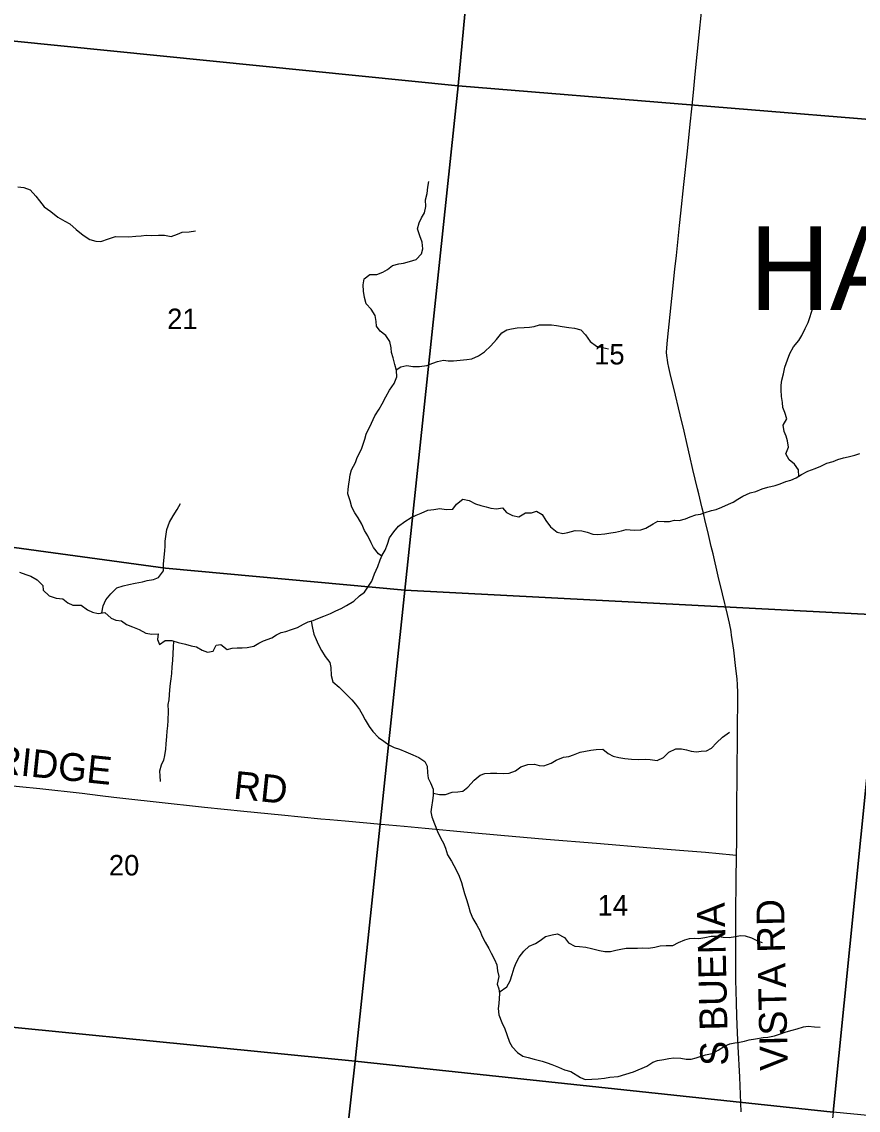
# Model space of a CAD drawing. Extents: x 1410790 to 1770854, y 566777 to 831614.
# Drawn here: x 1641677 to 1650703, y 682381 to 694121 of the extents above; entities that cross this region are included whole.
import ezdxf

# ---------------------------------------------------------------- set-up
doc = ezdxf.new("R2010")
doc.units = 0
for name, color, linetype in [('GM_X_Minor_River', 7, 'Continuous'), ('GM_X_Section', 7, 'Continuous'), ('GM_X_Section_Text', 7, 'Continuous'), ('GM_X_Township_Road', 7, 'Continuous'), ('GM_X_Township_Road_Text', 7, 'Continuous'), ('GM_X_Township_Text', 7, 'Continuous')]:
    doc.layers.add(name, color=color, linetype=linetype)

msp = doc.modelspace()

# ---------------------------------------------------------------- linework, layer by layer
at = {"layer": 'GM_X_Minor_River'}
for points in [[(1645561, 688358), (1645527, 688383), (1645471, 688449), (1645446, 688500), (1645411, 688576), (1645377, 688634), (1645346, 688703), (1645308, 688771), (1645271, 688823), (1645237, 688884), (1645220, 688954), (1645197, 689030), (1645199, 689080), (1645208, 689132), (1645212, 689182), (1645220, 689234), (1645235, 689288), (1645278, 689368), (1645298, 689422), (1645343, 689510), (1645361, 689564), (1645378, 689620), (1645394, 689672), (1645451, 689791), (1645488, 689869), (1645532, 689943), (1645567, 689999), (1645605, 690076), (1645646, 690146), (1645695, 690218), (1645725, 690292), (1645720, 690358), (1645702, 690426), (1645683, 690496), (1645667, 690554), (1645664, 690605), (1645650, 690671), (1645607, 690737), (1645544, 690784), (1645504, 690838), (1645503, 690888), (1645489, 690952), (1645446, 691021), (1645392, 691079), (1645375, 691148), (1645365, 691216), (1645360, 691284), (1645373, 691348), (1645433, 691395), (1645507, 691395), (1645573, 691420), (1645625, 691448), (1645676, 691494), (1645746, 691509), (1645798, 691519), (1645862, 691534), (1645934, 691558), (1645990, 691619), (1646005, 691671), (1645999, 691743), (1645974, 691814), (1645947, 691888), (1645967, 691954), (1645992, 692006), (1646022, 692061), (1646037, 692129), (1646035, 692200), (1646052, 692268), (1646057, 692338), (1646069, 692400)], [(1641633, 692342), (1641698, 692335), (1641768, 692307), (1641830, 692240), (1641867, 692190), (1641920, 692125), (1641992, 692073), (1642065, 692014), (1642143, 691969), (1642195, 691941), (1642264, 691880), (1642341, 691819), (1642413, 691771), (1642477, 691756), (1642531, 691752), (1642613, 691779), (1642687, 691804), (1642831, 691803), (1642907, 691807), (1642967, 691814), (1643019, 691820), (1643081, 691817), (1643153, 691821), (1643219, 691818), (1643288, 691804), (1643357, 691831), (1643409, 691853), (1643485, 691856), (1643551, 691867)], [(1650061, 689218), (1650059, 689289), (1650017, 689349), (1649956, 689396), (1649922, 689462), (1649949, 689532), (1649941, 689602), (1649926, 689652), (1649904, 689703), (1649893, 689771), (1649933, 689837), (1649912, 689905), (1649891, 689961), (1649885, 690015), (1649874, 690081), (1649870, 690150), (1649873, 690202), (1649877, 690254), (1649898, 690322), (1649910, 690394), (1649939, 690473), (1649964, 690543), (1650006, 690615), (1650063, 690685), (1650093, 690738), (1650132, 690814), (1650162, 690876), (1650181, 690930), (1650199, 690990), (1650216, 691042)], [(1645717, 690368), (1645766, 690399), (1645832, 690413), (1645898, 690404), (1645968, 690402), (1646048, 690413), (1646112, 690437), (1646164, 690456), (1646228, 690470), (1646280, 690463), (1646336, 690463), (1646480, 690480), (1646532, 690487), (1646606, 690517), (1646671, 690562), (1646739, 690624), (1646798, 690693), (1646858, 690765), (1646910, 690797), (1646963, 690810), (1647023, 690820), (1647097, 690823), (1647156, 690827), (1647207, 690834), (1647265, 690852), (1647343, 690853), (1647394, 690851), (1647446, 690846), (1647510, 690834), (1647580, 690823), (1647642, 690815), (1647708, 690798), (1647761, 690744), (1647811, 690671), (1647880, 690622), (1647944, 690606), (1648010, 690595)], [(1648609, 688730), (1648665, 688732), (1648719, 688745), (1648771, 688741), (1648839, 688758), (1648891, 688780), (1648949, 688803), (1649001, 688809), (1649051, 688827), (1649118, 688848), (1649170, 688862), (1649230, 688885), (1649302, 688917), (1649354, 688938), (1649404, 688972), (1649459, 689005), (1649537, 689041), (1649597, 689056), (1649667, 689082), (1649729, 689101), (1649805, 689121), (1649861, 689138), (1649922, 689162), (1649974, 689175), (1650034, 689201), (1650090, 689237), (1650158, 689274), (1650237, 689303), (1650299, 689329), (1650363, 689359), (1650433, 689378), (1650483, 689400), (1650543, 689417), (1650593, 689427), (1650665, 689448), (1650719, 689464)], [(1642872, 687593), (1642944, 687567), (1643016, 687528), (1643082, 687514), (1643148, 687521), (1643141, 687459), (1643162, 687403), (1643223, 687446), (1643295, 687448), (1643364, 687425), (1643444, 687407), (1643506, 687390), (1643564, 687378), (1643622, 687343), (1643681, 687321), (1643743, 687334), (1643774, 687398), (1643826, 687403), (1643893, 687351), (1643949, 687364), (1644003, 687370), (1644055, 687370), (1644111, 687371), (1644181, 687386), (1644234, 687420), (1644286, 687444), (1644374, 687477), (1644426, 687507), (1644478, 687532), (1644528, 687546), (1644589, 687565), (1644651, 687587), (1644717, 687622), (1644767, 687648), (1644821, 687664), (1644871, 687683), (1644938, 687709), (1645008, 687740), (1645066, 687768), (1645124, 687793), (1645182, 687825), (1645261, 687870), (1645321, 687930), (1645375, 687967), (1645418, 688033), (1645454, 688089), (1645485, 688165), (1645518, 688245), (1645546, 688317), (1645565, 688368), (1645597, 688422), (1645624, 688488), (1645646, 688554), (1645693, 688620), (1645741, 688679), (1645812, 688731), (1645880, 688774), (1645934, 688800), (1645986, 688820), (1646060, 688853), (1646124, 688861), (1646188, 688870), (1646258, 688861), (1646328, 688865), (1646367, 688919), (1646437, 688972), (1646505, 688958), (1646573, 688921), (1646630, 688904), (1646688, 688890), (1646740, 688876), (1646798, 688867), (1646866, 688880), (1646907, 688828), (1646973, 688795), (1647039, 688783), (1647111, 688826), (1647179, 688826), (1647231, 688841), (1647293, 688807), (1647332, 688742), (1647384, 688672), (1647455, 688617), (1647515, 688603), (1647569, 688614), (1647647, 688634), (1647721, 688631), (1647779, 688617), (1647841, 688594), (1647892, 688592), (1647968, 688597), (1648032, 688607), (1648083, 688616), (1648149, 688632), (1648199, 688643), (1648285, 688637), (1648356, 688640), (1648411, 688658), (1648489, 688707), (1648539, 688735), (1648609, 688730)], [(1642542, 687745), (1642557, 687820), (1642585, 687886), (1642638, 687952), (1642704, 688017), (1642772, 688037), (1642834, 688050), (1642902, 688064), (1642980, 688079), (1643031, 688095), (1643097, 688106), (1643153, 688128), (1643207, 688200), (1643206, 688270), (1643215, 688346), (1643221, 688414), (1643224, 688466), (1643224, 688518), (1643233, 688570), (1643241, 688646), (1643272, 688724), (1643310, 688793), (1643353, 688861), (1643389, 688925)], [(1641653, 688184), (1641722, 688158), (1641774, 688141), (1641842, 688103), (1641903, 688040), (1641909, 687990), (1641972, 687929), (1642048, 687905), (1642120, 687896), (1642175, 687852), (1642227, 687827), (1642317, 687830), (1642386, 687778), (1642442, 687753), (1642502, 687739), (1642572, 687750), (1642641, 687687), (1642693, 687667), (1642755, 687659), (1642807, 687620), (1642872, 687593)], [(1644799, 687657), (1644813, 687582), (1644830, 687515), (1644855, 687457), (1644877, 687407), (1644912, 687340), (1644952, 687274), (1645001, 687210), (1645013, 687157), (1645014, 687071), (1645033, 687003), (1645101, 686944), (1645168, 686880), (1645237, 686809), (1645277, 686759), (1645322, 686704), (1645352, 686654), (1645381, 686592), (1645427, 686521), (1645466, 686467), (1645528, 686402), (1645585, 686360), (1645639, 686323), (1645697, 686293), (1645754, 686274), (1645822, 686246), (1645898, 686215), (1645963, 686186), (1646025, 686142), (1646053, 686092), (1646054, 686019), (1646061, 685961), (1646087, 685911), (1646118, 685845), (1646116, 685775), (1646109, 685723), (1646097, 685651), (1646092, 685599), (1646102, 685546), (1646131, 685470), (1646164, 685388), (1646198, 685313), (1646227, 685261), (1646251, 685209), (1646272, 685137), (1646313, 685068), (1646365, 684972)], [(1643316, 687441), (1643310, 687374), (1643308, 687306), (1643305, 687231), (1643298, 687163), (1643292, 687093), (1643285, 687035), (1643279, 686983), (1643270, 686915), (1643268, 686861), (1643263, 686807), (1643255, 686757), (1643256, 686685), (1643255, 686583), (1643249, 686527), (1643244, 686471), (1643240, 686413), (1643233, 686331), (1643227, 686275), (1643218, 686207), (1643206, 686155), (1643181, 686103), (1643165, 686039), (1643166, 685989), (1643172, 685925)], [(1646117, 685799), (1646184, 685786), (1646250, 685786), (1646320, 685813), (1646384, 685816), (1646438, 685822), (1646492, 685866), (1646559, 685941), (1646625, 685993), (1646675, 686012), (1646735, 686016), (1646803, 686015), (1646873, 686013), (1646937, 686018), (1647003, 686042), (1647062, 686085), (1647138, 686111), (1647208, 686114), (1647259, 686100), (1647311, 686095), (1647390, 686123), (1647442, 686156), (1647524, 686190), (1647580, 686197), (1647632, 686215), (1647702, 686244), (1647760, 686254), (1647818, 686265), (1647876, 686273), (1647946, 686274), (1648006, 686230), (1648060, 686199), (1648121, 686185), (1648183, 686174), (1648257, 686168), (1648331, 686165), (1648403, 686166), (1648459, 686162), (1648535, 686153), (1648603, 686185), (1648661, 686244), (1648736, 686278), (1648796, 686279), (1648850, 686267), (1648901, 686254), (1648957, 686248), (1649007, 686254), (1649065, 686259), (1649119, 686287), (1649174, 686344), (1649240, 686406), (1649313, 686459)], [(1646365, 684972), (1646396, 684907), (1646422, 684837), (1646437, 684783), (1646453, 684717), (1646480, 684644), (1646498, 684582), (1646517, 684516), (1646544, 684449), (1646588, 684377), (1646623, 684312), (1646643, 684262), (1646676, 684194), (1646716, 684125), (1646741, 684075), (1646777, 684008), (1646804, 683948), (1646809, 683884), (1646825, 683824), (1646808, 683740), (1646826, 683690), (1646831, 683639), (1646829, 683587), (1646824, 683533), (1646818, 683477), (1646825, 683409), (1646858, 683327), (1646890, 683258), (1646913, 683196), (1646940, 683116), (1646970, 683065), (1647025, 683005), (1647085, 682962), (1647141, 682949), (1647205, 682931), (1647293, 682910), (1647345, 682891), (1647397, 682875), (1647469, 682844), (1647533, 682817), (1647603, 682797), (1647706, 682734), (1647758, 682713), (1647830, 682714), (1647897, 682718), (1647965, 682727), (1648023, 682736), (1648111, 682746), (1648194, 682769), (1648278, 682796), (1648423, 682855), (1648486, 682898), (1648536, 682916), (1648606, 682927), (1648661, 682940), (1648713, 682946), (1648787, 682941), (1648847, 682933), (1648901, 682932), (1648953, 682946), (1649054, 682977), (1649128, 682994), (1649193, 683029), (1649261, 683071), (1649316, 683096), (1649370, 683108), (1649422, 683115), (1649476, 683127), (1649527, 683140), (1649595, 683152), (1649677, 683165), (1649727, 683170), (1649798, 683184), (1649852, 683201), (1649924, 683226), (1649989, 683244), (1650043, 683259), (1650111, 683279), (1650162, 683286), (1650232, 683280), (1650294, 683277)], [(1646829, 683655), (1646910, 683713), (1646947, 683778), (1646969, 683846), (1646992, 683918), (1647013, 683972), (1647045, 684030), (1647096, 684097), (1647153, 684149), (1647219, 684180), (1647270, 684210), (1647328, 684255), (1647401, 684273), (1647459, 684282), (1647533, 684245), (1647578, 684187), (1647644, 684150), (1647696, 684146), (1647762, 684141), (1647826, 684124), (1647910, 684105), (1647970, 684091), (1648030, 684092), (1648089, 684106), (1648141, 684119), (1648199, 684127), (1648257, 684128), (1648321, 684129), (1648380, 684131), (1648440, 684128), (1648508, 684138), (1648564, 684155), (1648630, 684156), (1648701, 684158), (1648763, 684191), (1648832, 684217), (1648882, 684234), (1648932, 684236), (1648984, 684233), (1649046, 684242), (1649115, 684258), (1649183, 684257), (1649245, 684247), (1649309, 684244), (1649377, 684253), (1649431, 684265), (1649484, 684262), (1649550, 684240), (1649615, 684209), (1649667, 684190)]]:
    msp.add_lwpolyline(points, dxfattribs=at)
at = {"layer": 'GM_X_Section'}
for points in [[(1641622, 699407), (1646893, 698880), (1646387, 693431), (1641025, 693968)], [(1646893, 698880), (1651967, 698385), (1651485, 693012), (1646387, 693431)], [(1641025, 693968), (1646387, 693431), (1645810, 687990), (1643227, 688228), (1640457, 688604)], [(1646387, 693431), (1651485, 693012), (1650971, 687722), (1645810, 687990)], [(1640457, 688604), (1643227, 688228), (1645810, 687990), (1645273, 682909), (1639895, 683441)], [(1645810, 687990), (1650971, 687722), (1650431, 682360), (1645273, 682909)], [(1650971, 687722), (1656205, 687203), (1655729, 681849), (1650431, 682360)], [(1639895, 683441), (1645273, 682909), (1644675, 677552), (1639320, 678118)], [(1645273, 682909), (1650431, 682360), (1649878, 677024), (1644675, 677552)]]:
    msp.add_lwpolyline(points, close=True, dxfattribs=at)
at = {"layer": 'GM_X_Township_Road'}
for points in [[(1648982, 689031), (1648969, 689084), (1648920, 689292), (1648887, 689435), (1648857, 689563), (1648823, 689706), (1648780, 689882), (1648712, 690169), (1648682, 690296), (1648660, 690392), (1648649, 690444), (1648644, 690473), (1648640, 690498), (1648637, 690523), (1648635, 690555), (1648636, 690605), (1648644, 690686), (1648674, 690963), (1648702, 691241), (1648724, 691453), (1648741, 691599), (1648761, 691779), (1648776, 691925), (1648790, 692056), (1648822, 692366), (1648859, 692724), (1648890, 693018), (1648906, 693181), (1648925, 693360), (1648945, 693556), (1648987, 693980), (1649012, 694225)], [(1649390, 685133), (1649392, 685280), (1649394, 685493), (1649394, 685673), (1649397, 685968), (1649398, 686165), (1649399, 686280), (1649401, 686558), (1649403, 686755), (1649403, 686886), (1649400, 686968), (1649396, 687033), (1649383, 687147), (1649359, 687342), (1649337, 687505), (1649331, 687542), (1649327, 687566), (1649321, 687598), (1649314, 687634), (1649292, 687729), (1649238, 687952), (1649193, 688143), (1649136, 688383), (1649117, 688462), (1649079, 688622), (1649052, 688733), (1649032, 688820), (1649020, 688874), (1649005, 688936), (1648982, 689031)], [(1641431, 685893), (1641871, 685851), (1642328, 685800), (1642523, 685775), (1642669, 685757), (1642832, 685738), (1643126, 685706), (1643648, 685651), (1644072, 685608), (1644480, 685567), (1644692, 685545), (1644904, 685525), (1645002, 685516), (1645165, 685501), (1645557, 685468), (1645802, 685444), (1646031, 685423), (1646488, 685380), (1646847, 685348), (1647337, 685304), (1647877, 685261), (1648465, 685211), (1648775, 685185), (1649054, 685163), (1649203, 685150), (1649349, 685137), (1649390, 685133)], [(1649438, 682362), (1649424, 682739), (1649407, 683067), (1649401, 683214), (1649393, 683394), (1649389, 683542), (1649384, 683788), (1649382, 684001), (1649382, 684263), (1649383, 684509), (1649386, 684854), (1649390, 685133)]]:
    msp.add_lwpolyline(points, dxfattribs=at)

# ---------------------------------------------------------------- texts
at = {"layer": 'GM_X_Section_Text'}
for s, p in [('21', (1643246, 690806)), ('15', (1647853, 690425)), ('20', (1642617, 684913)), ('14', (1647890, 684481))]:
    msp.add_text(s, height=221, rotation=0, dxfattribs=at).set_placement(p)
at = {"layer": 'GM_X_Township_Road_Text'}
for s, rotation, p in [('WHITRIDGE', 354.0857, (1640350, 686126)), ('RD', 354.0943, (1643953, 685743)), ('S BUENA', 91.2996, (1649301, 682863)), ('VISTA RD', 91.3231, (1649944, 682812))]:
    msp.add_text(s, height=300, rotation=rotation, dxfattribs=at).set_placement(p)
at = {"layer": 'GM_X_Township_Text'}
msp.add_text('HARMONY', height=900, rotation=0, dxfattribs=at).set_placement((1649529, 691013))

doc.saveas('drawing.dxf')
